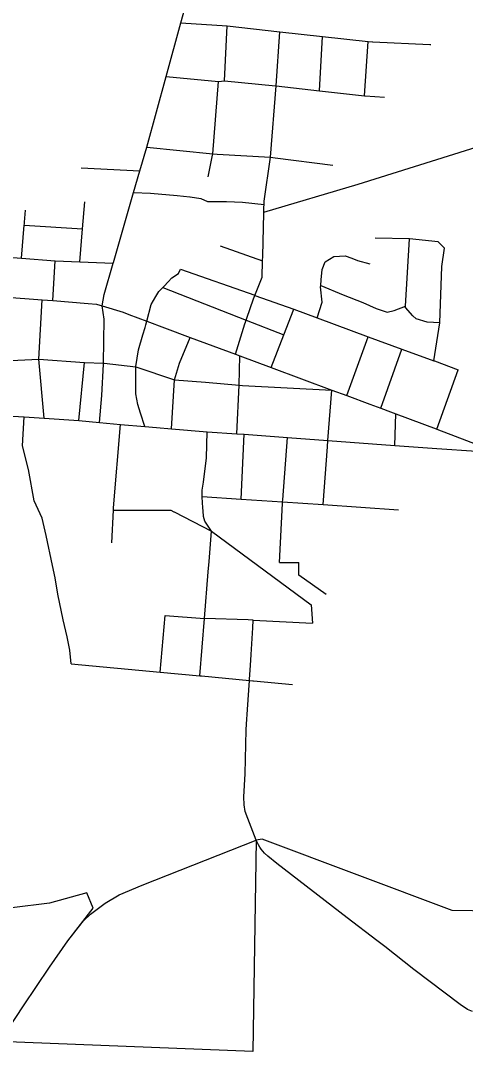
# Model space of a CAD drawing. Extents: x 1729596 to 1934326, y 644115 to 911751.
# Drawn here: x 1811952 to 1815592, y 832461 to 840922 of the extents above; entities that cross this region are included whole.
import ezdxf

# ---------------------------------------------------------------- set-up
doc = ezdxf.new("R2010")
doc.units = 0
for name, color, linetype in [('GM_X_City_Street', 7, 'Continuous'), ('GM_X_Corporation', 7, 'Continuous'), ('GM_X_County_Road', 7, 'Continuous'), ('GM_X_State_Route', 7, 'Continuous'), ('GM_X_Township_Road', 7, 'Continuous'), ('GM_X_US_Route', 7, 'Continuous')]:
    doc.layers.add(name, color=color, linetype=linetype)

msp = doc.modelspace()

# ---------------------------------------------------------------- linework, layer by layer
at = {"layer": 'GM_X_City_Street'}
for points in [[(1813264.3, 840904.6), (1813641.6, 840880.4), (1814074.2, 840831.7), (1814423.4, 840793.4), (1814796.2, 840752.5), (1814832.9, 840748.5), (1814836.2, 840748.4)], [(1813620.7, 840431.4), (1813641.6, 840880.4)], [(1813943.6, 839394.7), (1813944.2, 839419.5), (1813944.8, 839445.5), (1813996.7, 839806.7), (1814043, 840388.3), (1814074.2, 840831.7)], [(1814398.6, 840348.7), (1814423.4, 840793.4)], [(1814767.6, 840307.7), (1814796.2, 840752.5)], [(1814836.2, 840748.4), (1815301.9, 840726.5), (1815309.7, 840726)], [(1813144.2, 840465.7), (1813571.8, 840423.3), (1813620.7, 840431.4), (1814037.7, 840388.8)], [(1813520.7, 839809.5), (1813525.4, 839832.2), (1813571.8, 840423.3)], [(1814037.7, 840388.8), (1814043, 840388.3), (1814398.6, 840348.7), (1814767.6, 840307.7), (1814772.2, 840307.1), (1814773.1, 840307.1)], [(1814773.1, 840307.1), (1814931.3, 840297)], [(1813942.7, 839357.3), (1814716.2, 839583.7), (1815637.1, 839874.6), (1816002.3, 840001), (1816049.7, 840016.3)], [(1812983.8, 839886.5), (1813525.4, 839832.2), (1813562, 839830.3)], [(1813486.8, 839645), (1813520.7, 839809.5)], [(1813562, 839830.3), (1813996.7, 839806.7), (1814036.4, 839801.5)], [(1814036.4, 839801.5), (1814507.7, 839740.2)], [(1812448.2, 839719.9), (1812928.3, 839693.8)], [(1812435.1, 838949.4), (1812457.9, 839218.7), (1812476.8, 839441)], [(1812876.8, 839516.3), (1813015.1, 839510.2), (1813234.4, 839491.1)], [(1813234.4, 839491.1), (1813336.4, 839482.3)], [(1813336.4, 839482.3), (1813339.9, 839481.9), (1813425.7, 839466.8), (1813481.1, 839444.1), (1813596.1, 839443.3), (1813637.9, 839441.9)], [(1813637.9, 839441.9), (1813769, 839437.7), (1813944.2, 839419.5)], [(1811984, 839273.8), (1811992.1, 839372)], [(1813804, 838489.4), (1813858.7, 838648.6), (1813869.5, 838675.8), (1813928.5, 838824.2), (1813932.9, 838956.8), (1813934.2, 838996.6), (1813942.5, 839347.4), (1813942.7, 839357.3), (1813943.6, 839394.7)], [(1811959.6, 838979.5), (1811982, 839249.7), (1811983, 839261.7), (1811984, 839273.8)], [(1811982, 839249.7), (1812457.9, 839218.7)], [(1815335.7, 838140.5), (1815384.5, 838451.1), (1815399.3, 838912.9), (1815422.8, 839061), (1815369.3, 839113.7), (1815134.2, 839136.9), (1814854.7, 839143.8)], [(1815384.5, 838451.1), (1815280.7, 838455.1), (1815189, 838484.1), (1815161.2, 838508.5), (1815101.9, 838575.3), (1815102.6, 838587.3), (1815134.2, 839136.9)], [(1811488.2, 839018.5), (1811816.8, 838989.9), (1811959.6, 838979.5), (1812235.3, 838959.3), (1812435.1, 838949.4), (1812709.3, 838939.1)], [(1813584.4, 839080.1), (1813932.9, 838956.8)], [(1812215.7, 838633.4), (1812235.3, 838959.3)], [(1814380.6, 838491.7), (1814421.2, 838619.9), (1814407.7, 838745), (1814408.6, 838757.2), (1814412.3, 838803.1), (1814421.1, 838887.2), (1814443.7, 838949.1), (1814516.2, 838992.4), (1814608.2, 838999.4), (1814662, 838978.8), (1814709.8, 838960.3), (1814811.5, 838933.2)], [(1812977.8, 838433.8), (1812985.4, 838464.6), (1813019.7, 838602.1), (1813059.8, 838666.9), (1813083.3, 838706.9), (1813115.6, 838738.6), (1813127.8, 838750.5), (1813160.1, 838786.3), (1813190.4, 838818), (1813242.8, 838855.5), (1813260, 838888.5)], [(1813260, 838888.5), (1813868.9, 838676)], [(1813115.6, 838738.6), (1813798.1, 838472.3), (1814106.2, 838352.1)], [(1813868.9, 838676), (1813869.5, 838675.8), (1814189.4, 838564.1), (1814380.6, 838491.7), (1814798.1, 838337.7), (1815073.6, 838236.5), (1815335.7, 838140.5), (1815339.3, 838139.2), (1815534.7, 838067.4)], [(1814408.6, 838757.2), (1814591, 838678.9), (1814754.3, 838617), (1814861.8, 838567.8), (1814951.5, 838538.8), (1815009.7, 838552.2), (1815102.6, 838587.3)], [(1812100.9, 838154.3), (1812127.6, 838639.9)], [(1814001.8, 838086.2), (1814106.2, 838352.1), (1814189.4, 838564.1)], [(1812895.9, 838093.1), (1812916.9, 838229.9), (1812952.9, 838352.3), (1812972.4, 838411.9), (1812977.8, 838433.8)], [(1813709.8, 838194.7), (1813787.8, 838442.2), (1813792.8, 838456.8), (1813798.1, 838472.3), (1813804, 838489.4)], [(1814621.3, 837855.7), (1814798.1, 838337.7)], [(1813185.7, 837584.3), (1813195.1, 837717.6), (1813211.5, 837984.4), (1813251.4, 838121.8), (1813340.4, 838332)], [(1813722.9, 837544), (1813741.6, 837940.2), (1813745.9, 838181.4)], [(1814899.3, 837752.6), (1815073.6, 838236.5)], [(1811381.6, 838162.5), (1811697.3, 838134.4), (1812100.9, 838154.3), (1812475.2, 838126.8), (1812629.6, 838121.9), (1812635.7, 838121.2)], [(1812143.9, 837671.7), (1812100.9, 838154.3)], [(1812428.8, 837651.3), (1812475.2, 838126.8)], [(1812635.7, 838121.2), (1812895.5, 838090.8), (1813211.5, 837984.4), (1813465.6, 837966.6), (1813741.6, 837940.2), (1813766.8, 837938.9)], [(1812968.2, 837602), (1812932.3, 837713.4), (1812909.9, 837782), (1812893.5, 837870.9), (1812895.5, 838090.8), (1812895.9, 838093.1)], [(1815358.3, 837581.5), (1815534.7, 838067.4)], [(1813766.8, 837938.9), (1814499, 837901.2)], [(1814463.6, 837436.9), (1814467.6, 837489.4), (1814499, 837901.2)], [(1812366.4, 835661.5), (1812353.5, 835773.9), (1812331.6, 835883.8), (1812300.9, 836023), (1812256.2, 836232), (1812233.5, 836364.5), (1812213.6, 836466.2), (1812160.5, 836710.6), (1812128.3, 836853.6), (1812061.4, 836996.5), (1812015.3, 837252.5), (1811966.9, 837443.8), (1811981.1, 837681.8)], [(1815014.9, 837449.1), (1815024.4, 837706.2)], [(1812712.8, 836937.2), (1812770.6, 837619.7)], [(1813447.7, 837148.7), (1813474.4, 837346.3), (1813478.1, 837560)], [(1813756.1, 837009.6), (1813781.6, 837539.7)], [(1814097.9, 837002.7), (1814136.1, 837513.4)], [(1814427.4, 836964), (1814463.6, 837436.9)], [(1813437.2, 837046.1), (1813438.8, 837082.2), (1813447.7, 837148.7)], [(1813442.7, 836943), (1813440.2, 836977.3), (1813436.6, 837031.3), (1813437.2, 837046.1)], [(1813436.6, 837031.3), (1813756.1, 837009.6), (1814096.6, 836986.4), (1814427.4, 836964), (1815045.1, 836922.1)], [(1814070.8, 836491.4), (1814095.6, 836972.4), (1814096.6, 836986.4), (1814097.9, 837002.7)], [(1812698.5, 836652.2), (1812711.3, 836918.6), (1812712.8, 836937.2)], [(1812711.3, 836918.6), (1813181.2, 836917.7), (1813205.7, 836905.2)], [(1813205.7, 836905.2), (1813207.6, 836904.2), (1813515.6, 836746.3)], [(1813495.1, 836498.3), (1813515.6, 836746.3), (1813458.5, 836829.6), (1813448.1, 836867.9), (1813447.8, 836873.2), (1813442.7, 836943)], [(1813515.6, 836746.3), (1814331.2, 836145.8), (1814341.7, 835995.4)], [(1813815.4, 836021.2), (1813456.5, 836032.8), (1813488.2, 836415.7), (1813495.1, 836498.3)], [(1814070.8, 836491.4), (1814229.7, 836491.4)], [(1814453.2, 836230.3), (1814229.8, 836387.4), (1814229.7, 836491.4)], [(1813093.6, 835594.2), (1813134.4, 836056.3)], [(1813134.4, 836056.3), (1813456.5, 836032.8)], [(1813417.5, 835564.2), (1813456.5, 836032.8)], [(1813833.3, 835648.1), (1813839.3, 835737.9), (1813852.3, 835957.2), (1813856.1, 836019.9), (1813815.4, 836021.2)], [(1813856.1, 836019.9), (1814341.7, 835995.4)], [(1812366.4, 835661.5), (1813093.6, 835594.2), (1813417.5, 835564.2), (1813418.5, 835564.2)], [(1813809.1, 835287.5), (1813825.1, 835526.5), (1813825.9, 835537.6), (1813833.3, 835648.1)], [(1813418.5, 835564.2), (1813431.2, 835563), (1813825.1, 835526.5), (1813851.7, 835524.1)], [(1813851.7, 835524.1), (1813857.2, 835523.6), (1814176.6, 835494)], [(1813880.4, 834221.5), (1813811.3, 834398.4), (1813790.7, 834454.4), (1813780.4, 834509), (1813778.9, 834575.3), (1813790.7, 834764), (1813797.9, 835121.2), (1813801.1, 835168.6), (1813809.1, 835287.5)], [(1812456.7, 833547.8), (1812465.8, 833559.2), (1812524.6, 833614.2), (1812643.3, 833704.8), (1812758.7, 833771.8), (1812946.5, 833851), (1813880.4, 834221.5)]]:
    msp.add_lwpolyline(points, dxfattribs=at)
at = {"layer": 'GM_X_Corporation'}
msp.add_lwpolyline([(1816814, 833622.5), (1815483.4, 833645.9), (1813930.4, 834229.1), (1813880.4, 834221.5), (1813852.5, 832490.9), (1811776.5, 832574.7), (1811850.5, 832675.4), (1811973.9, 832866.3), (1812189.1, 833182.6), (1812336.9, 833397.8), (1812545.2, 833665.4), (1812494.9, 833790.1), (1812189.4, 833703.6), (1811880.6, 833665.5), (1811565.9, 833645.6), (1811397.5, 833543.3), (1811273.2, 833433.1), (1811056.6, 833194.5), (1810780, 832809.5), (1810742.8, 832591.2), (1811449.7, 832568.2), (1811442.3, 832359.9)], dxfattribs=at)
at = {"layer": 'GM_X_County_Road'}
for points in [[(1813910.1, 834164), (1813898.2, 834182.9), (1813880.4, 834221.5)], [(1815649.7, 832818.3), (1815609.1, 832834.2), (1815550.2, 832876.8), (1815171.9, 833163.6), (1814933, 833350.4), (1814867.9, 833400.8), (1814624.9, 833586.1), (1814048.5, 834028.8), (1813975.1, 834088.2), (1813947.2, 834115), (1813921.7, 834145.3), (1813910.1, 834164)]]:
    msp.add_lwpolyline(points, dxfattribs=at)
at = {"layer": 'GM_X_State_Route'}
for points in [[(1811786.5, 838665.8), (1811806.3, 838664.3), (1812127.6, 838639.9), (1812215.7, 838633.4), (1812504.4, 838609.3), (1812572.8, 838602.9), (1812620.5, 838591.3)], [(1812620.5, 838591.3), (1812790.6, 838538.2), (1812838.8, 838518.6), (1812985.4, 838464.6), (1813129.4, 838410.8)], [(1813129.4, 838410.8), (1813340.4, 838332), (1813709.8, 838194.7), (1813745.9, 838181.4), (1814001.8, 838086.2), (1814499, 837901.2), (1814621.3, 837855.7), (1814811.2, 837785), (1814899.3, 837752.6), (1814979, 837723.2), (1815024.4, 837706.2), (1815353.7, 837583.3), (1815358.3, 837581.5), (1815751.6, 837431.6), (1815862.2, 837391.1)]]:
    msp.add_lwpolyline(points, dxfattribs=at)
at = {"layer": 'GM_X_Township_Road'}
msp.add_lwpolyline([(1811765.9, 832565.4), (1811850.4, 832675.4), (1811973.9, 832866.3), (1812189.1, 833182.6), (1812336.9, 833397.8), (1812456.7, 833547.8)], dxfattribs=at)
at = {"layer": 'GM_X_US_Route'}
for points in [[(1812711, 838944.9), (1812876.8, 839516.3), (1812928.3, 839693.8), (1812983.8, 839886.5), (1813144.2, 840465.7), (1813264.3, 840904.6), (1813389.6, 841356.6)], [(1812629.2, 838113.1), (1812629.6, 838121.9), (1812634.5, 838480.1), (1812620.5, 838591.3), (1812636.7, 838681.9), (1812709.3, 838939.1), (1812711, 838944.9)], [(1812596.3, 837635.3), (1812617.5, 837855.5), (1812629.2, 838113.1)], [(1811562.5, 837705.5), (1811981.1, 837681.8), (1812143.9, 837671.7), (1812428.8, 837651.3), (1812596.3, 837635.3)], [(1812596.3, 837635.3), (1812770.6, 837619.7), (1812968.2, 837602), (1813063.1, 837594.3)], [(1813063.1, 837594.3), (1813185.7, 837584.3), (1813478.1, 837560), (1813722.9, 837544), (1813781.6, 837539.7), (1814136.1, 837513.4), (1814467.6, 837489.4), (1815014.9, 837449.1), (1815358.7, 837423.1), (1815684.1, 837401.1), (1815706.6, 837399.8)]]:
    msp.add_lwpolyline(points, dxfattribs=at)

doc.saveas('drawing.dxf')
